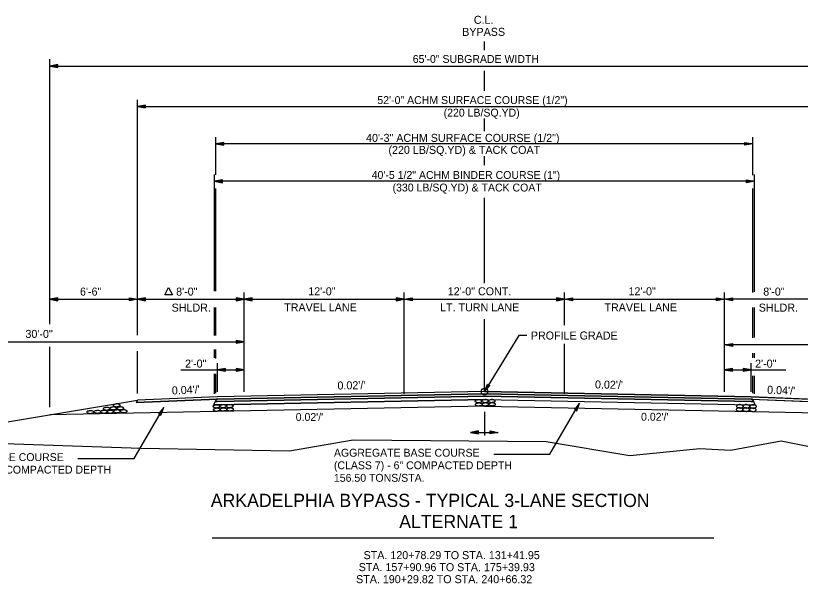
# Model space of a CAD drawing. Extents: x 1001270 to 1003428, y 1840152 to 1842912.
# Drawn here: x 1002313 to 1002371.8, y 1842663.3 to 1842705.8 of the extents above; entities that cross this region are included whole.
import ezdxf

# ---------------------------------------------------------------- set-up
doc = ezdxf.new("R2010")
doc.units = 0
for name, color, linetype in [('1', 7, 'Continuous'), ('19', 7, 'Continuous'), ('Level 1', 7, 'Continuous')]:
    doc.layers.add(name, color=color, linetype=linetype)

# ---------------------------------------------------------------- blocks, each defined once
blk = doc.blocks.new('ROCKS')
at = {"layer": '1'}
blk.add_spline([(0.013, 0.06), (0.053, 0.053), (0.107, 0.033), (0.133, 0.013), (0.133, -0.007), (0.12, -0.033), (0.107, -0.04), (0.073, -0.053), (0.033, -0.067), (0.013, -0.067), (-0.02, -0.06), (-0.06, -0.053), (-0.087, -0.047), (-0.113, -0.02), (-0.113, -0.007), (-0.107, 0.02), (-0.087, 0.033), (-0.067, 0.047), (-0.033, 0.053), (-0.02, 0.06), (0.013, 0.06)], degree=3, dxfattribs=at)
blk = doc.blocks.new('4TO1 ABC')
at = {"layer": '1', "xscale": 0.1312491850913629, "yscale": 0.1312491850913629, "rotation": 180}
for p in [(0.00175, -0.00875), (-0.03325, -0.0385), (-0.016625, -0.023625), (0, -0.0385), (0.018375, -0.023625), (0.034125, -0.04025), (0.051625, -0.025375), (0.06475, -0.04025), (0.098, -0.04025), (0.133, -0.041125)]:
    blk.add_blockref('ROCKS', p, dxfattribs=at)

msp = doc.modelspace()

# ---------------------------------------------------------------- linework, layer by layer
at = {"layer": '19'}
for p, q in [((1002348.094, 1842703.268), (1002348.094, 1842703.92)), ((1002315.525, 1842682.739), (1002315.525, 1842702.578)), ((1002316.125, 1842702.183), (1002315.525, 1842702.078)), ((1002315.525, 1842702.078), (1002380.662, 1842702.078)), ((1002315.525, 1842702.078), (1002316.125, 1842701.973)), ((1002316.125, 1842702.128), (1002315.685, 1842702.093)), ((1002315.685, 1842702.063), (1002316.125, 1842702.023)), ((1002316.125, 1842701.973), (1002316.125, 1842702.183)), ((1002348.094, 1842700.226), (1002348.094, 1842701.708)), ((1002322.094, 1842681.912), (1002322.094, 1842699.551)), ((1002322.694, 1842699.156), (1002322.094, 1842699.051)), ((1002322.094, 1842699.051), (1002322.694, 1842698.946)), ((1002322.094, 1842699.051), (1002374.094, 1842699.051)), ((1002322.694, 1842699.101), (1002322.254, 1842699.066)), ((1002322.254, 1842699.036), (1002322.694, 1842698.996)), ((1002322.694, 1842698.946), (1002322.694, 1842699.156)), ((1002348.094, 1842697.189), (1002348.094, 1842698.153)), ((1002327.966, 1842693.935), (1002327.966, 1842696.743)), ((1002368.221, 1842693.896), (1002368.221, 1842696.743)), ((1002328.566, 1842696.348), (1002327.966, 1842696.243)), ((1002327.966, 1842696.243), (1002328.566, 1842696.138)), ((1002368.221, 1842696.243), (1002327.966, 1842696.243)), ((1002328.566, 1842696.293), (1002328.126, 1842696.258)), ((1002328.126, 1842696.228), (1002328.566, 1842696.188)), ((1002328.566, 1842696.138), (1002328.566, 1842696.348)), ((1002367.621, 1842696.138), (1002367.621, 1842696.348)), ((1002367.621, 1842696.348), (1002368.221, 1842696.243)), ((1002367.621, 1842696.293), (1002368.061, 1842696.258)), ((1002368.221, 1842696.243), (1002367.621, 1842696.138)), ((1002368.061, 1842696.228), (1002367.621, 1842696.188)), ((1002348.094, 1842694.638), (1002348.094, 1842695.318)), ((1002327.86, 1842685.224), (1002327.86, 1842693.944)), ((1002368.327, 1842685.152), (1002368.327, 1842693.944)), ((1002328.46, 1842693.549), (1002327.86, 1842693.444)), ((1002327.86, 1842693.444), (1002328.46, 1842693.339)), ((1002368.327, 1842693.444), (1002327.86, 1842693.444)), ((1002328.46, 1842693.494), (1002328.02, 1842693.459)), ((1002328.02, 1842693.429), (1002328.46, 1842693.389)), ((1002328.46, 1842693.339), (1002328.46, 1842693.549)), ((1002367.727, 1842693.339), (1002367.727, 1842693.549)), ((1002367.727, 1842693.549), (1002368.327, 1842693.444)), ((1002367.727, 1842693.494), (1002368.167, 1842693.459)), ((1002368.327, 1842693.444), (1002367.727, 1842693.339)), ((1002368.167, 1842693.429), (1002367.727, 1842693.389)), ((1002327.966, 1842685.2), (1002327.966, 1842692.911)), ((1002368.221, 1842685.103), (1002368.221, 1842692.911)), ((1002348.094, 1842685.816), (1002348.094, 1842692.201)), ((1002330.094, 1842677.674), (1002330.094, 1842685.118)), ((1002330.094, 1842677.751), (1002330.094, 1842684.901)), ((1002342.094, 1842677.532), (1002342.094, 1842685.118)), ((1002354.094, 1842682.667), (1002354.094, 1842685.118)), ((1002366.094, 1842677.674), (1002366.094, 1842685.118)), ((1002316.125, 1842684.706), (1002315.525, 1842684.601)), ((1002315.525, 1842684.601), (1002330.094, 1842684.601)), ((1002315.525, 1842684.601), (1002316.125, 1842684.496)), ((1002316.125, 1842684.651), (1002315.685, 1842684.616)), ((1002315.685, 1842684.586), (1002316.125, 1842684.546)), ((1002316.125, 1842684.496), (1002316.125, 1842684.706)), ((1002321.494, 1842684.496), (1002321.494, 1842684.706)), ((1002321.494, 1842684.706), (1002322.094, 1842684.601)), ((1002321.494, 1842684.651), (1002321.934, 1842684.616)), ((1002322.094, 1842684.601), (1002321.494, 1842684.496)), ((1002321.934, 1842684.586), (1002321.494, 1842684.546)), ((1002322.694, 1842684.706), (1002322.094, 1842684.601)), ((1002322.094, 1842684.601), (1002322.694, 1842684.496)), ((1002322.694, 1842684.651), (1002322.254, 1842684.616)), ((1002322.254, 1842684.586), (1002322.694, 1842684.546)), ((1002322.694, 1842684.496), (1002322.694, 1842684.706)), ((1002329.494, 1842684.706), (1002329.494, 1842684.496)), ((1002330.094, 1842684.601), (1002329.494, 1842684.706)), ((1002329.934, 1842684.616), (1002329.494, 1842684.651)), ((1002329.494, 1842684.496), (1002330.094, 1842684.601)), ((1002329.494, 1842684.546), (1002329.934, 1842684.586)), ((1002330.694, 1842684.706), (1002330.094, 1842684.601)), ((1002330.094, 1842684.601), (1002330.694, 1842684.496)), ((1002330.094, 1842684.601), (1002342.094, 1842684.601)), ((1002330.694, 1842684.651), (1002330.254, 1842684.616)), ((1002330.254, 1842684.586), (1002330.694, 1842684.546)), ((1002330.694, 1842684.496), (1002330.694, 1842684.706)), ((1002341.494, 1842684.706), (1002341.494, 1842684.496)), ((1002342.094, 1842684.601), (1002341.494, 1842684.706)), ((1002341.934, 1842684.616), (1002341.494, 1842684.651)), ((1002341.494, 1842684.496), (1002342.094, 1842684.601)), ((1002341.494, 1842684.546), (1002341.934, 1842684.586)), ((1002342.094, 1842684.601), (1002342.694, 1842684.706)), ((1002342.094, 1842684.601), (1002354.094, 1842684.601)), ((1002342.694, 1842684.496), (1002342.094, 1842684.601)), ((1002342.254, 1842684.616), (1002342.694, 1842684.651)), ((1002342.694, 1842684.546), (1002342.254, 1842684.586)), ((1002342.694, 1842684.706), (1002342.694, 1842684.496)), ((1002353.494, 1842684.706), (1002353.494, 1842684.496)), ((1002354.094, 1842684.601), (1002353.494, 1842684.706)), ((1002353.934, 1842684.616), (1002353.494, 1842684.651)), ((1002353.494, 1842684.496), (1002354.094, 1842684.601)), ((1002353.494, 1842684.546), (1002353.934, 1842684.586)), ((1002354.094, 1842684.601), (1002354.694, 1842684.706)), ((1002354.094, 1842684.601), (1002366.094, 1842684.601)), ((1002354.694, 1842684.496), (1002354.094, 1842684.601)), ((1002354.254, 1842684.616), (1002354.694, 1842684.651)), ((1002354.694, 1842684.546), (1002354.254, 1842684.586)), ((1002354.694, 1842684.706), (1002354.694, 1842684.496)), ((1002365.494, 1842684.496), (1002365.494, 1842684.706)), ((1002365.494, 1842684.706), (1002366.094, 1842684.601)), ((1002365.494, 1842684.651), (1002365.934, 1842684.616)), ((1002366.094, 1842684.601), (1002365.494, 1842684.496)), ((1002365.934, 1842684.586), (1002365.494, 1842684.546)), ((1002366.094, 1842684.601), (1002366.694, 1842684.706)), ((1002380.662, 1842684.601), (1002366.094, 1842684.601)), ((1002366.694, 1842684.496), (1002366.094, 1842684.601)), ((1002366.254, 1842684.616), (1002366.694, 1842684.651)), ((1002366.694, 1842684.546), (1002366.254, 1842684.586)), ((1002366.694, 1842684.706), (1002366.694, 1842684.496)), ((1002327.86, 1842681.879), (1002327.86, 1842683.988)), ((1002327.966, 1842681.879), (1002327.966, 1842683.988)), ((1002368.221, 1842681.709), (1002368.221, 1842683.988)), ((1002368.327, 1842681.733), (1002368.327, 1842683.988)), ((1002348.094, 1842677.691), (1002348.094, 1842683.114)), ((1002300.094, 1842681.422), (1002330.094, 1842681.422)), ((1002329.494, 1842681.527), (1002329.494, 1842681.317)), ((1002330.094, 1842681.422), (1002329.494, 1842681.527)), ((1002329.934, 1842681.437), (1002329.494, 1842681.472)), ((1002329.494, 1842681.317), (1002330.094, 1842681.422)), ((1002329.494, 1842681.367), (1002329.934, 1842681.407)), ((1002366.094, 1842681.182), (1002366.694, 1842681.287)), ((1002366.694, 1842681.287), (1002366.694, 1842681.077)), ((1002315.525, 1842676.533), (1002315.525, 1842681.042)), ((1002322.094, 1842677.541), (1002322.094, 1842680.73)), ((1002327.86, 1842680.206), (1002327.86, 1842680.836)), ((1002327.966, 1842680.157), (1002327.966, 1842680.836)), ((1002354.094, 1842677.532), (1002354.094, 1842681.26)), ((1002396.094, 1842681.182), (1002366.094, 1842681.182)), ((1002366.694, 1842681.077), (1002366.094, 1842681.182)), ((1002366.254, 1842681.197), (1002366.694, 1842681.232)), ((1002366.694, 1842681.127), (1002366.254, 1842681.167)), ((1002368.221, 1842680.23), (1002368.221, 1842680.57)), ((1002368.327, 1842680.23), (1002368.327, 1842680.57)), ((1002328.094, 1842677.674), (1002328.094, 1842679.821)), ((1002368.094, 1842677.674), (1002368.094, 1842679.821)), ((1002325.355, 1842679.321), (1002330.094, 1842679.321)), ((1002327.86, 1842677.514), (1002327.86, 1842679.018)), ((1002327.966, 1842677.582), (1002327.966, 1842679.018)), ((1002328.694, 1842679.426), (1002328.094, 1842679.321)), ((1002328.094, 1842679.321), (1002328.694, 1842679.216)), ((1002328.694, 1842679.371), (1002328.254, 1842679.336)), ((1002328.254, 1842679.306), (1002328.694, 1842679.266)), ((1002328.694, 1842679.216), (1002328.694, 1842679.426)), ((1002329.494, 1842679.426), (1002329.494, 1842679.216)), ((1002330.094, 1842679.321), (1002329.494, 1842679.426)), ((1002329.934, 1842679.336), (1002329.494, 1842679.371)), ((1002329.494, 1842679.216), (1002330.094, 1842679.321)), ((1002329.494, 1842679.266), (1002329.934, 1842679.306)), ((1002366.694, 1842679.426), (1002366.094, 1842679.321)), ((1002366.094, 1842679.321), (1002370.68, 1842679.321)), ((1002366.094, 1842679.321), (1002366.694, 1842679.216)), ((1002366.694, 1842679.371), (1002366.254, 1842679.336)), ((1002366.254, 1842679.306), (1002366.694, 1842679.266)), ((1002366.694, 1842679.216), (1002366.694, 1842679.426)), ((1002367.494, 1842679.426), (1002367.494, 1842679.216)), ((1002368.094, 1842679.321), (1002367.494, 1842679.426)), ((1002367.934, 1842679.336), (1002367.494, 1842679.371)), ((1002367.494, 1842679.216), (1002368.094, 1842679.321)), ((1002367.494, 1842679.266), (1002367.934, 1842679.306)), ((1002368.221, 1842677.582), (1002368.221, 1842678.873)), ((1002368.327, 1842677.514), (1002368.327, 1842678.873)), ((1002348.094, 1842677.691), (1002348.317, 1842678.258)), ((1002348.495, 1842678.148), (1002348.094, 1842677.691)), ((1002348.167, 1842677.832), (1002348.36, 1842678.226)), ((1002348.454, 1842678.169), (1002348.19, 1842677.821)), ((1002348.317, 1842678.258), (1002348.495, 1842678.148)), ((1002328.094, 1842677.291), (1002322.094, 1842677.051)), ((1002348.094, 1842677.691), (1002328.094, 1842677.291)), ((1002348.094, 1842677.525), (1002328.094, 1842677.125)), ((1002348.094, 1842677.358), (1002328.094, 1842676.958)), ((1002348.094, 1842677.691), (1002368.094, 1842677.291)), ((1002348.094, 1842677.525), (1002368.094, 1842677.125)), ((1002348.094, 1842677.358), (1002368.094, 1842676.958)), ((1002368.094, 1842677.291), (1002374.094, 1842677.051)), ((1002300.094, 1842673.385), (1002322.094, 1842677.051)), ((1002348.094, 1842676.608), (1002315.525, 1842675.956)), ((1002328.094, 1842677.125), (1002322.009, 1842676.881)), ((1002322.094, 1842677.051), (1002322.009, 1842676.881)), ((1002327.923, 1842676.951), (1002327.796, 1842676.696)), ((1002328.094, 1842676.708), (1002327.796, 1842676.696)), ((1002328.009, 1842677.121), (1002327.923, 1842676.951)), ((1002328.094, 1842676.958), (1002327.923, 1842676.951)), ((1002348.094, 1842677.108), (1002328.094, 1842676.708)), ((1002348.094, 1842677.108), (1002368.094, 1842676.708)), ((1002348.094, 1842676.608), (1002380.662, 1842675.956)), ((1002353.012, 1842673.005), (1002355.234, 1842676.822)), ((1002355.234, 1842676.822), (1002354.842, 1842676.356)), ((1002355.144, 1842676.691), (1002354.89, 1842676.332)), ((1002354.981, 1842676.278), (1002355.168, 1842676.676)), ((1002355.023, 1842676.252), (1002355.234, 1842676.822)), ((1002368.094, 1842677.125), (1002374.179, 1842676.881)), ((1002368.094, 1842676.958), (1002368.264, 1842676.951)), ((1002368.094, 1842676.708), (1002368.391, 1842676.696)), ((1002368.179, 1842677.121), (1002368.264, 1842676.951)), ((1002368.264, 1842676.951), (1002368.391, 1842676.696)), ((1002368.264, 1842676.951), (1002368.264, 1842676.951)), ((1002368.264, 1842676.951), (1002368.264, 1842676.951)), ((1002368.264, 1842676.951), (1002368.264, 1842676.951)), ((1002368.391, 1842676.696), (1002368.264, 1842676.951)), ((1002321.849, 1842672.678), (1002324.071, 1842676.495)), ((1002324.071, 1842676.495), (1002323.679, 1842676.029)), ((1002323.679, 1842676.029), (1002323.86, 1842675.925)), ((1002323.981, 1842676.364), (1002323.727, 1842676.005)), ((1002323.818, 1842675.951), (1002324.005, 1842676.349)), ((1002323.86, 1842675.925), (1002324.071, 1842676.495)), ((1002348.093, 1842676.179), (1002348.093, 1842674.41)), ((1002354.842, 1842676.356), (1002355.023, 1842676.252)), ((1002347.645, 1842674.741), (1002347.045, 1842674.636)), ((1002347.045, 1842674.636), (1002347.645, 1842674.531)), ((1002347.045, 1842674.636), (1002349.14, 1842674.636)), ((1002347.645, 1842674.686), (1002347.205, 1842674.651)), ((1002347.205, 1842674.621), (1002347.645, 1842674.581)), ((1002347.645, 1842674.531), (1002347.645, 1842674.741)), ((1002348.54, 1842674.531), (1002348.54, 1842674.741)), ((1002348.54, 1842674.741), (1002349.14, 1842674.636)), ((1002348.54, 1842674.686), (1002348.98, 1842674.651)), ((1002349.14, 1842674.636), (1002348.54, 1842674.531)), ((1002348.98, 1842674.621), (1002348.54, 1842674.581)), ((1002317.635, 1842672.678), (1002321.849, 1842672.678)), ((1002348.798, 1842673.005), (1002353.012, 1842673.005)), ((1002327.683, 1842666.737), (1002365.296, 1842666.737))]:
    msp.add_line(p, q, dxfattribs=at)
for points in [[(1002324.152, 1842684.932), (1002324.433, 1842685.494), (1002324.714, 1842684.932)], [(1002368.094, 1842677.291), (1002348.094, 1842677.691), (1002328.094, 1842677.291), (1002322.094, 1842677.051), (1002322.009, 1842676.881), (1002328.094, 1842677.125), (1002348.094, 1842677.525), (1002368.094, 1842677.125), (1002374.179, 1842676.881), (1002374.094, 1842677.051)], [(1002368.094, 1842677.125), (1002348.094, 1842677.525), (1002328.094, 1842677.125), (1002328.009, 1842677.121), (1002327.923, 1842676.951), (1002328.094, 1842676.958), (1002348.094, 1842677.358), (1002368.094, 1842676.958), (1002368.264, 1842676.951), (1002368.179, 1842677.121)]]:
    msp.add_lwpolyline(points, close=True, dxfattribs=at)
for points in [[(1002351.276, 1842681.89), (1002350.676, 1842681.89), (1002348.094, 1842677.691)], [(1002368.264, 1842676.951), (1002368.094, 1842676.958), (1002348.094, 1842677.358), (1002328.094, 1842676.958), (1002327.923, 1842676.951), (1002327.796, 1842676.696)], [(1002327.796, 1842676.696), (1002328.094, 1842676.708), (1002348.094, 1842677.108), (1002368.094, 1842676.708), (1002368.391, 1842676.696)], [(1002277.614, 1842674.814), (1002281.998, 1842674.886), (1002287.741, 1842674.716), (1002292.478, 1842675.198), (1002299.632, 1842674.882), (1002306.993, 1842673.974), (1002322.358, 1842673.458), (1002333.488, 1842673.26), (1002338.274, 1842674.087), (1002352.72, 1842673.947), (1002358.998, 1842672.907), (1002364.235, 1842673.431), (1002366.532, 1842673.303), (1002370.336, 1842673.99), (1002376.702, 1842672.736), (1002385.85, 1842672.12), (1002391.912, 1842671.577), (1002396.022, 1842669.942), (1002402.77, 1842668.853), (1002407.685, 1842669.481), (1002421.251, 1842669.555)]]:
    msp.add_lwpolyline(points, dxfattribs=at)
msp.add_circle((1002348.097, 1842677.689), 0.25, dxfattribs=at)

# ---------------------------------------------------------------- block references
at = {"layer": '19', "xscale": 14.999970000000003, "yscale": -14.999970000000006, "rotation": -179.4346871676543}
msp.add_blockref('4TO1 ABC', (1002320.544, 1842676.786), dxfattribs=at)
at = {"layer": 'Level 1', "xscale": 2.0116542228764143}
for p, yscale, rotation in [((1002328.045, 1842676.594), -2.0116542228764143, -178.25539552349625), ((1002328.541, 1842676.604), -2.0116542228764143, -178.25539552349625), ((1002329.024, 1842676.608), -2.0116542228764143, -178.25539552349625), ((1002347.68, 1842676.978), -2.0116542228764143, -178.25539552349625), ((1002347.695, 1842676.73), -2.0116542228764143, -178.25539552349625), ((1002348.175, 1842676.988), -2.0116542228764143, -178.25539552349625), ((1002348.191, 1842676.74), -2.0116542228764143, -178.25539552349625), ((1002348.659, 1842676.993), -2.0116542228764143, -178.25539552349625), ((1002348.684, 1842676.748), -2.0116542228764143, -178.25539552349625), ((1002367.228, 1842676.596), 2.0116542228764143, -1.7446044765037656), ((1002367.712, 1842676.591), 2.0116542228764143, -1.7446044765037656), ((1002368.208, 1842676.581), 2.0116542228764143, -1.7446044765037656), ((1002328.06, 1842676.346), -2.0116542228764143, -178.25539552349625), ((1002328.556, 1842676.356), -2.0116542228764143, -178.25539552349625), ((1002329.049, 1842676.364), -2.0116542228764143, -178.25539552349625), ((1002367.204, 1842676.352), 2.0116542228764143, -1.7446044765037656), ((1002367.697, 1842676.343), 2.0116542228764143, -1.7446044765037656), ((1002368.192, 1842676.334), 2.0116542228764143, -1.7446044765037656)]:
    msp.add_blockref('ROCKS', p, dxfattribs=dict(at, yscale=yscale, rotation=rotation))

# ---------------------------------------------------------------- texts
at = {"layer": '19'}
for s, height, p in [('C.L.', 0.6, (1002347.306, 1842705.237)), ('BYPASS', 0.6, (1002346.436, 1842704.337)), ('65\'-0" SUBGRADE WIDTH', 0.59001, (1002342.727, 1842702.308)), ('52\'-0" ACHM SURFACE COURSE (1/2")', 0.59001, (1002340.075, 1842699.229)), ('(220 LB/SQ.YD)', 0.59001, (1002345.041, 1842698.289)), ('40\'-3" ACHM SURFACE COURSE (1/2")', 0.6, (1002339.227, 1842696.394)), ('(220 LB/SQ.YD) & TACK COAT', 0.6, (1002340.906, 1842695.494)), ('40\'-5 1/2" ACHM BINDER COURSE (1")', 0.59001, (1002339.647, 1842693.62)), ('(330 LB/SQ.YD) & TACK COAT', 0.59001, (1002341.215, 1842692.68)), ('6\'-6"', 0.6, (1002317.79, 1842684.88)), ('8\'-0"', 0.6, (1002324.995, 1842684.88)), ('12\'-0"', 0.6, (1002334.896, 1842684.901)), ('12\'-0" CONT.', 0.6, (1002345.349, 1842684.901)), ('12\'-0"', 0.6, (1002358.896, 1842684.901)), ('8\'-0"', 0.6, (1002368.995, 1842684.88)), ('SHLDR.', 0.6, (1002324.657, 1842683.68)), ('TRAVEL LANE', 0.6, (1002333.094, 1842683.701)), ('LT. TURN LANE', 0.6, (1002344.777, 1842683.701)), ('TRAVEL LANE', 0.6, (1002357.094, 1842683.701)), ('SHLDR.', 0.6, (1002368.657, 1842683.68)), ('30\'-0"', 0.6, (1002313.702, 1842681.71)), ('PROFILE GRADE', 0.6, (1002351.576, 1842681.59)), ('2\'-0"', 0.6, (1002325.664, 1842679.487)), ('2\'-0"', 0.6, (1002368.384, 1842679.483)), ("0.02'/'", 0.59, (1002333.955, 1842675.493)), ("0.02'/'", 0.59, (1002359.835, 1842675.508))]:
    msp.add_text(s, height=height, dxfattribs=at).set_placement(p)
for s, height, rotation, p in [("0.02'/'", 0.6, 1.14576, (1002337.091, 1842677.84)), ("0.02'/'", 0.6, 358.85424, (1002356.379, 1842677.93)), ("0.04'/'", 0.6, 2.29061, (1002324.683, 1842677.471)), ("0.04'/'", 0.6, 357.70939, (1002369.276, 1842677.535)), ('AGGREGATE BASE COURSE', 0.59001, 359.99538, (1002305.656, 1842672.487)), ('AGGREGATE BASE COURSE', 0.59001, 359.99538, (1002336.819, 1842672.814)), ('(CLASS 7) - 6" COMPACTED DEPTH', 0.59001, 359.99538, (1002336.819, 1842671.874)), ('(CLASS 7) - VAR. COMPACTED DEPTH', 0.59001, 359.99538, (1002305.656, 1842671.547)), ('156.50 TONS/STA.', 0.59001, 359.99538, (1002336.819, 1842670.934)), ('ARKADELPHIA BYPASS - TYPICAL 3-LANE SECTION', 0.98999, 359.99538, (1002327.591, 1842669.046)), ('ALTERNATE 1', 0.98999, 359.99538, (1002341.712, 1842667.46)), ('STA. 120+78.29 TO STA. 131+41.95', 0.6, 359.99538, (1002339.043, 1842665.139)), ('STA. 157+90.96 TO STA. 175+39.93', 0.6, 359.99538, (1002338.674, 1842664.239)), ('STA. 190+29.82 TO STA. 240+66.32', 0.6, 359.99538, (1002338.48, 1842663.339))]:
    msp.add_text(s, height=height, rotation=rotation, dxfattribs=at).set_placement(p)

doc.saveas('drawing.dxf')
